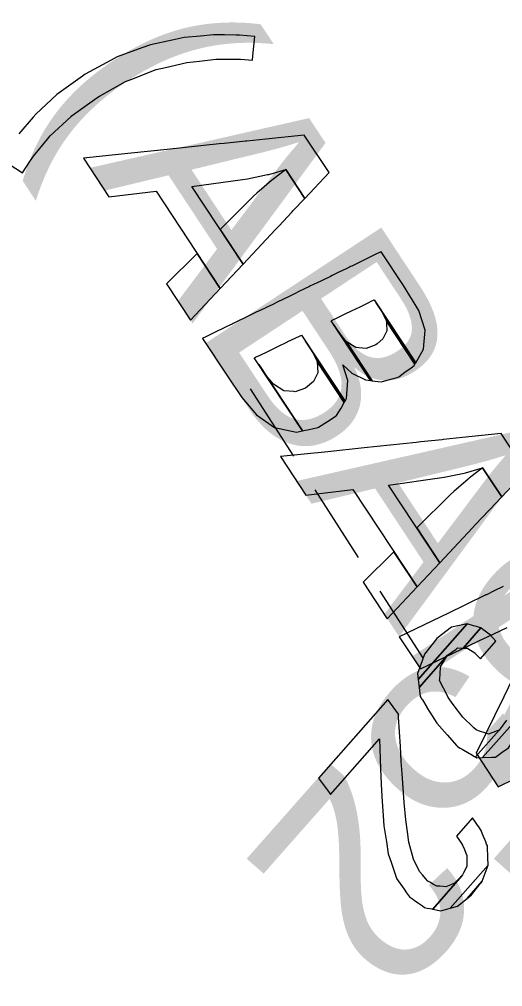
# Model space of a CAD drawing. Extents: x 3962991 to 3983549, y 181631 to 204078.
# Drawn here: x 3974688.8 to 3974785.3, y 193910.4 to 194103.7 of the extents above; entities that cross this region are included whole.
import ezdxf

# ---------------------------------------------------------------- set-up
doc = ezdxf.new("R2010")
doc.units = 0
for name, color, linetype in [('V-ANNO-MASK', 7, 'Continuous'), ('V-ANNO-MASK2', 7, 'Continuous'), ('V-RIVR-IDEN', 7, 'Continuous'), ('V-RIVR-RANG-IDEN', 7, 'Continuous'), ('V-WETL-SWMP', 7, 'Continuous')]:
    doc.layers.add(name, color=color, linetype=linetype)

msp = doc.modelspace()

# ---------------------------------------------------------------- linework, layer by layer
at = {"layer": 'V-ANNO-MASK'}
for points in [[(3974685.26, 194075.75), (3974689.47, 194073), (3974690.95, 194075.28), (3974691.66, 194076.36), (3974694.48, 194079.74), (3974695.02, 194080.37), (3974699.17, 194084.29), (3974699.2, 194084.32), (3974704.28, 194088.01), (3974704.83, 194088.33), (3974704.83, 194088.33), (3974710, 194091.24), (3974711.28, 194091.73), (3974716.13, 194093.62), (3974718.04, 194094.06), (3974722.29, 194095.03), (3974724.81, 194095.32), (3974728.05, 194095.69), (3974730.82, 194095.71), (3974732.99, 194095.73), (3974735.39, 194095.51), (3974735.46, 194096.37), (3974735.81, 194100.23), (3974732.75, 194100.49), (3974732.1, 194100.5), (3974729.81, 194100.55), (3974727.61, 194100.58), (3974724.98, 194100.34), (3974721.71, 194100.02), (3974719.33, 194099.52), (3974715.05, 194098.6), (3974713.27, 194097.96), (3974708.36, 194096.16), (3974707.18, 194095.53), (3974701.95, 194092.7), (3974701.44, 194092.33), (3974696.33, 194088.67), (3974696.3, 194088.64), (3974692.16, 194084.71), (3974691.57, 194084.15), (3974688.75, 194080.77)], [(3974785.42, 193990.37), (3974783.64, 193989.51), (3974782.05, 193988.73), (3974781.93, 193988.68), (3974777.89, 193986.72), (3974777.59, 193986.57), (3974774.5, 193985.07), (3974764.67, 193980.3), (3974768.88, 193973.91), (3974778.74, 193978.63), (3974781.84, 193980.11), (3974782.15, 193980.25), (3974782.15, 193980.26), (3974786.2, 193982.19)]]:
    msp.add_lwpolyline(points, dxfattribs=at)
for points in [[(3974711.13, 194076.92), (3974701.66, 194075.93), (3974706.73, 194068.24), (3974716.13, 194069.33), (3974728.94, 194049.89), (3974733.48, 194054.73), (3974723.25, 194070.26), (3974733.4, 194071.69), (3974734.36, 194071.82), (3974738.37, 194072.64), (3974738.64, 194072.69), (3974742.03, 194073.67), (3974745.83, 194067.91), (3974750.65, 194073.06), (3974745.71, 194080.55), (3974738.03, 194079.75), (3974734.25, 194079.35), (3974733.97, 194079.32), (3974729.72, 194078.87), (3974728.73, 194078.77), (3974718.36, 194077.68)], [(3974735.6, 194068.35), (3974728.9, 194061.68), (3974733.48, 194054.73), (3974739.99, 194061.68), (3974740.61, 194062.34), (3974743.28, 194065.19), (3974743.45, 194065.38), (3974745.83, 194067.91), (3974742.03, 194073.67), (3974739.35, 194071.61), (3974739.15, 194071.45), (3974736.27, 194068.94)], [(3974724.33, 194056.89), (3974718.2, 194050.84), (3974723, 194043.54), (3974728.94, 194049.89)], [(3974725.45, 194039.96), (3974725.39, 194039.92), (3974730.36, 194032.37), (3974733.23, 194028.15), (3974736.16, 194024.63), (3974739.78, 194022.12), (3974744.18, 194021.2), (3974745.34, 194021.45), (3974735.74, 194036.03), (3974735.75, 194036.03), (3974735.99, 194036.15), (3974736.92, 194036.6), (3974738.41, 194037.33), (3974738.56, 194037.4), (3974738.55, 194037.4), (3974740.45, 194038.32), (3974742.36, 194039.24), (3974742.42, 194039.28), (3974743.86, 194039.97), (3974744.87, 194040.47), (3974745.15, 194040.6), (3974745.16, 194040.6), (3974753.86, 194027.4), (3974754.16, 194027.89), (3974754.42, 194031.55), (3974753.43, 194034.68), (3974755.22, 194032.98), (3974757.92, 194031.63), (3974758.94, 194031.51), (3974751.07, 194043.46), (3974751.08, 194043.47), (3974751.3, 194043.57), (3974752.14, 194043.98), (3974752.57, 194044.19), (3974753.63, 194044.71), (3974755.39, 194045.56), (3974755.71, 194045.71), (3974755.71, 194045.72), (3974757.1, 194046.39), (3974758.49, 194047.06), (3974759.19, 194047.4), (3974759.41, 194047.5), (3974759.65, 194047.63), (3974759.66, 194047.63), (3974767.95, 194035.04), (3974769.51, 194037.75), (3974769.81, 194041.59), (3974768.55, 194045.47), (3974765.53, 194050.47), (3974761.08, 194057.23), (3974760.87, 194057.13), (3974759.88, 194056.66), (3974757.74, 194055.62), (3974755.21, 194054.39), (3974755.2, 194054.38), (3974754.95, 194054.26), (3974754.73, 194054.16), (3974754.04, 194053.82), (3974752.64, 194053.15), (3974751.26, 194052.47), (3974750.93, 194052.32), (3974749.18, 194051.46), (3974748.12, 194050.95), (3974747.69, 194050.74), (3974746.85, 194050.33), (3974746.63, 194050.23), (3974746.62, 194050.22), (3974745.9, 194049.87), (3974744.52, 194049.21), (3974744.01, 194048.96), (3974743.21, 194048.57), (3974741.19, 194047.59), (3974740.71, 194047.36), (3974740.7, 194047.35), (3974740.42, 194047.22), (3974739.41, 194046.73), (3974737.98, 194046.03), (3974737.91, 194046), (3974736, 194045.07), (3974734.1, 194044.15), (3974733.96, 194044.08), (3974732.47, 194043.36), (3974731.54, 194042.91), (3974731.3, 194042.79), (3974731.29, 194042.79), (3974730.28, 194042.3), (3974727.41, 194040.9), (3974725.92, 194040.18)], [(3974761.16, 194045.32), (3974762.13, 194043.37), (3974767.8, 194034.77), (3974767.95, 194035.03), (3974767.95, 194035.04), (3974760.04, 194047.06)], [(3974756.03, 194038.08), (3974754.16, 194039.23), (3974759.27, 194031.47), (3974760.48, 194031.32), (3974761.1, 194031.24), (3974762.28, 194031.58), (3974764.22, 194032.14), (3974764.58, 194032.24), (3974765.81, 194033.16), (3974767.05, 194034.08), (3974767.66, 194034.53), (3974767.8, 194034.77), (3974762.13, 194043.38), (3974762.15, 194042.9), (3974762.21, 194041.43), (3974761.42, 194039.82), (3974760.23, 194038.85), (3974759.96, 194038.62), (3974758.09, 194037.94), (3974756.62, 194038.05)], [(3974752.6, 194041.16), (3974751.55, 194042.73), (3974758.94, 194031.51), (3974758.96, 194031.5)], [(3974754.16, 194039.24), (3974752.6, 194041.16), (3974758.96, 194031.51), (3974759.27, 194031.47)], [(3974747.21, 194037.47), (3974748.28, 194035.3), (3974753.68, 194027.09), (3974753.85, 194027.39), (3974753.86, 194027.4), (3974745.97, 194039.37)], [(3974737.8, 194032.92), (3974736.62, 194034.69), (3974745.34, 194021.45), (3974745.36, 194021.45), (3974745.64, 194021.51), (3974746.7, 194021.75), (3974748.43, 194022.12), (3974748.56, 194022.21), (3974750.32, 194023.34), (3974752.08, 194024.47), (3974752.15, 194024.51), (3974753.05, 194026.02), (3974753.68, 194027.09), (3974748.27, 194035.3), (3974748.4, 194033.07), (3974747.59, 194031.43), (3974747.56, 194031.35), (3974745.94, 194029.99), (3974743.91, 194029.28), (3974743.7, 194029.3), (3974741.63, 194029.45), (3974739.55, 194030.76)], [(3974750.41, 194017.3), (3974740.95, 194016.31), (3974746.01, 194008.62), (3974755.41, 194009.71), (3974768.22, 193990.27), (3974772.76, 193995.11), (3974762.53, 194010.63), (3974772.68, 194012.07), (3974773.65, 194012.2), (3974777.65, 194013.01), (3974777.92, 194013.06), (3974781.31, 194014.05), (3974785.11, 194008.29), (3974789.93, 194013.43), (3974785, 194020.93), (3974777.31, 194020.12), (3974773.53, 194019.73), (3974773.25, 194019.69), (3974769, 194019.25), (3974768.01, 194019.15), (3974757.64, 194018.06)], [(3974774.88, 194008.73), (3974768.18, 194002.06), (3974772.76, 193995.11), (3974779.27, 194002.06), (3974779.89, 194002.72), (3974782.56, 194005.56), (3974782.74, 194005.76), (3974785.11, 194008.29), (3974781.31, 194014.05), (3974778.63, 194011.99), (3974778.43, 194011.83), (3974775.55, 194009.31)], [(3974763.61, 193997.26), (3974757.48, 193991.21), (3974762.28, 193983.92), (3974768.22, 193990.27)], [(3974785.52, 193968.34), (3974779.99, 193957.04), (3974784.39, 193950.36), (3974794.22, 193955.13), (3974790.23, 193961.18), (3974792.28, 193964.27), (3974792.45, 193964.61), (3974794.79, 193969.17), (3974794.85, 193969.3), (3974795.74, 193971.15), (3974796.73, 193973.2), (3974798.41, 193976.68), (3974798.68, 193977.24), (3974800.13, 193980.25), (3974795.41, 193987.42), (3974793.71, 193984.78), (3974793.42, 193984.24), (3974791.67, 193980.89), (3974790.66, 193978.85), (3974789.77, 193977.02), (3974789.7, 193976.89), (3974787.43, 193972.24), (3974787.26, 193971.9)]]:
    msp.add_lwpolyline(points, close=True, dxfattribs=at)
at = {"layer": 'V-ANNO-MASK2'}
for points in [[(3974685.26, 194075.75), (3974689.47, 194073), (3974690.95, 194075.28), (3974691.66, 194076.36), (3974694.48, 194079.74), (3974695.02, 194080.37), (3974699.17, 194084.29), (3974699.2, 194084.32), (3974704.28, 194088.01), (3974704.83, 194088.33), (3974704.83, 194088.33), (3974710, 194091.24), (3974711.28, 194091.73), (3974716.13, 194093.62), (3974718.04, 194094.06), (3974722.29, 194095.03), (3974724.81, 194095.32), (3974728.05, 194095.69), (3974730.82, 194095.71), (3974732.99, 194095.73), (3974735.39, 194095.51), (3974735.46, 194096.37), (3974735.81, 194100.23), (3974732.75, 194100.49), (3974732.1, 194100.5), (3974729.81, 194100.55), (3974727.61, 194100.58), (3974724.98, 194100.34), (3974721.71, 194100.02), (3974719.33, 194099.52), (3974715.05, 194098.6), (3974713.27, 194097.96), (3974708.36, 194096.16), (3974707.18, 194095.53), (3974701.95, 194092.7), (3974701.44, 194092.33), (3974696.33, 194088.67), (3974696.3, 194088.64), (3974692.16, 194084.71), (3974691.57, 194084.15), (3974688.75, 194080.77)], [(3974785.42, 193990.37), (3974783.64, 193989.51), (3974782.05, 193988.73), (3974781.93, 193988.68), (3974777.89, 193986.72), (3974777.59, 193986.57), (3974774.5, 193985.07), (3974764.67, 193980.3), (3974768.88, 193973.91), (3974778.74, 193978.63), (3974781.84, 193980.11), (3974782.15, 193980.25), (3974782.15, 193980.26), (3974786.2, 193982.19)], [(3974786.09, 193963.66), (3974784.59, 193961.68), (3974779.88, 193956.33), (3974780.17, 193956.15), (3974781.31, 193956.2), (3974788.9, 193964.81)]]:
    msp.add_lwpolyline(points, dxfattribs=at)
for points in [[(3974711.13, 194076.92), (3974701.66, 194075.93), (3974706.73, 194068.24), (3974716.13, 194069.33), (3974728.94, 194049.89), (3974733.48, 194054.73), (3974723.25, 194070.26), (3974733.4, 194071.69), (3974734.36, 194071.82), (3974738.37, 194072.64), (3974738.64, 194072.69), (3974742.03, 194073.67), (3974745.83, 194067.91), (3974750.65, 194073.06), (3974745.71, 194080.55), (3974738.03, 194079.75), (3974734.25, 194079.35), (3974733.97, 194079.32), (3974729.72, 194078.87), (3974728.73, 194078.77), (3974718.36, 194077.68)], [(3974735.6, 194068.35), (3974728.9, 194061.68), (3974733.48, 194054.73), (3974739.99, 194061.68), (3974740.61, 194062.34), (3974743.28, 194065.19), (3974743.45, 194065.38), (3974745.83, 194067.91), (3974742.03, 194073.67), (3974739.35, 194071.61), (3974739.15, 194071.45), (3974736.27, 194068.94)], [(3974724.33, 194056.89), (3974718.2, 194050.84), (3974723, 194043.54), (3974728.94, 194049.89)], [(3974725.45, 194039.96), (3974725.39, 194039.92), (3974730.36, 194032.37), (3974733.23, 194028.15), (3974736.16, 194024.63), (3974739.78, 194022.12), (3974744.18, 194021.2), (3974745.34, 194021.45), (3974735.74, 194036.03), (3974735.75, 194036.03), (3974735.99, 194036.15), (3974736.92, 194036.6), (3974738.41, 194037.33), (3974738.56, 194037.4), (3974738.55, 194037.4), (3974740.45, 194038.32), (3974742.36, 194039.24), (3974742.42, 194039.28), (3974743.86, 194039.97), (3974744.87, 194040.47), (3974745.15, 194040.6), (3974745.16, 194040.6), (3974753.86, 194027.4), (3974754.16, 194027.89), (3974754.42, 194031.55), (3974753.43, 194034.68), (3974755.22, 194032.98), (3974757.92, 194031.63), (3974758.94, 194031.51), (3974751.07, 194043.46), (3974751.08, 194043.47), (3974751.3, 194043.57), (3974752.14, 194043.98), (3974752.57, 194044.19), (3974753.63, 194044.71), (3974755.39, 194045.56), (3974755.71, 194045.71), (3974755.71, 194045.72), (3974757.1, 194046.39), (3974758.49, 194047.06), (3974759.19, 194047.4), (3974759.41, 194047.5), (3974759.65, 194047.63), (3974759.66, 194047.63), (3974767.95, 194035.04), (3974769.51, 194037.75), (3974769.81, 194041.59), (3974768.55, 194045.47), (3974765.53, 194050.47), (3974761.08, 194057.23), (3974760.87, 194057.13), (3974759.88, 194056.66), (3974757.74, 194055.62), (3974755.21, 194054.39), (3974755.2, 194054.38), (3974754.95, 194054.26), (3974754.73, 194054.16), (3974754.04, 194053.82), (3974752.64, 194053.15), (3974751.26, 194052.47), (3974750.93, 194052.32), (3974749.18, 194051.46), (3974748.12, 194050.95), (3974747.69, 194050.74), (3974746.85, 194050.33), (3974746.63, 194050.23), (3974746.62, 194050.22), (3974745.9, 194049.87), (3974744.52, 194049.21), (3974744.01, 194048.96), (3974743.21, 194048.57), (3974741.19, 194047.59), (3974740.71, 194047.36), (3974740.7, 194047.35), (3974740.42, 194047.22), (3974739.41, 194046.73), (3974737.98, 194046.03), (3974737.91, 194046), (3974736, 194045.07), (3974734.1, 194044.15), (3974733.96, 194044.08), (3974732.47, 194043.36), (3974731.54, 194042.91), (3974731.3, 194042.79), (3974731.29, 194042.79), (3974730.28, 194042.3), (3974727.41, 194040.9), (3974725.92, 194040.18)], [(3974761.16, 194045.32), (3974762.13, 194043.37), (3974767.8, 194034.77), (3974767.95, 194035.03), (3974767.95, 194035.04), (3974760.04, 194047.06)], [(3974756.03, 194038.08), (3974754.16, 194039.23), (3974759.27, 194031.47), (3974760.48, 194031.32), (3974761.1, 194031.24), (3974762.28, 194031.58), (3974764.22, 194032.14), (3974764.58, 194032.24), (3974765.81, 194033.16), (3974767.05, 194034.08), (3974767.66, 194034.53), (3974767.8, 194034.77), (3974762.13, 194043.38), (3974762.15, 194042.9), (3974762.21, 194041.43), (3974761.42, 194039.82), (3974760.23, 194038.85), (3974759.96, 194038.62), (3974758.09, 194037.94), (3974756.62, 194038.05)], [(3974752.6, 194041.16), (3974751.55, 194042.73), (3974758.94, 194031.51), (3974758.96, 194031.5)], [(3974754.16, 194039.24), (3974752.6, 194041.16), (3974758.96, 194031.51), (3974759.27, 194031.47)], [(3974747.21, 194037.47), (3974748.28, 194035.3), (3974753.68, 194027.09), (3974753.85, 194027.39), (3974753.86, 194027.4), (3974745.97, 194039.37)], [(3974737.8, 194032.92), (3974736.62, 194034.69), (3974745.34, 194021.45), (3974745.36, 194021.45), (3974745.64, 194021.51), (3974746.7, 194021.75), (3974748.43, 194022.12), (3974748.56, 194022.21), (3974750.32, 194023.34), (3974752.08, 194024.47), (3974752.15, 194024.51), (3974753.05, 194026.02), (3974753.68, 194027.09), (3974748.27, 194035.3), (3974748.4, 194033.07), (3974747.59, 194031.43), (3974747.56, 194031.35), (3974745.94, 194029.99), (3974743.91, 194029.28), (3974743.7, 194029.3), (3974741.63, 194029.45), (3974739.55, 194030.76)], [(3974750.41, 194017.3), (3974740.95, 194016.31), (3974746.01, 194008.62), (3974755.41, 194009.71), (3974768.22, 193990.27), (3974772.76, 193995.11), (3974762.53, 194010.63), (3974772.68, 194012.07), (3974773.65, 194012.2), (3974777.65, 194013.01), (3974777.92, 194013.06), (3974781.31, 194014.05), (3974785.11, 194008.29), (3974789.93, 194013.43), (3974785, 194020.93), (3974777.31, 194020.12), (3974773.53, 194019.73), (3974773.25, 194019.69), (3974769, 194019.25), (3974768.01, 194019.15), (3974757.64, 194018.06)], [(3974774.88, 194008.73), (3974768.18, 194002.06), (3974772.76, 193995.11), (3974779.27, 194002.06), (3974779.89, 194002.72), (3974782.56, 194005.56), (3974782.74, 194005.76), (3974785.11, 194008.29), (3974781.31, 194014.05), (3974778.63, 194011.99), (3974778.43, 194011.83), (3974775.55, 194009.31)], [(3974763.61, 193997.26), (3974757.48, 193991.21), (3974762.28, 193983.92), (3974768.22, 193990.27)], [(3974785.52, 193968.34), (3974779.99, 193957.04), (3974784.39, 193950.36), (3974794.22, 193955.13), (3974790.23, 193961.18), (3974792.28, 193964.27), (3974792.45, 193964.61), (3974794.79, 193969.17), (3974794.85, 193969.3), (3974795.74, 193971.15), (3974796.73, 193973.2), (3974798.41, 193976.68), (3974798.68, 193977.24), (3974800.13, 193980.25), (3974795.41, 193987.42), (3974793.71, 193984.78), (3974793.42, 193984.24), (3974791.67, 193980.89), (3974790.66, 193978.85), (3974789.77, 193977.02), (3974789.7, 193976.89), (3974787.43, 193972.24), (3974787.26, 193971.9)], [(3974773.13, 193980.71), (3974772.15, 193979.97), (3974769.7, 193976.82), (3974769.22, 193975.54), (3974768.28, 193973.01), (3974768.43, 193971.79), (3974778.24, 193982.92), (3974776.72, 193982.59), (3974775.12, 193982.23)], [(3974779.51, 193982.53), (3974778.24, 193982.92), (3974768.43, 193971.79), (3974768.62, 193970.18), (3974774.3, 193976.62), (3974776, 193977.85), (3974776.32, 193978.08), (3974777.3, 193978.07), (3974777.3, 193978.07), (3974777.42, 193978.07), (3974780.96, 193982.09), (3974780.87, 193982.11), (3974780.09, 193982.35), (3974780, 193982.38)], [(3974781.41, 193981.74), (3974780.96, 193982.08), (3974777.42, 193978.07), (3974778.16, 193978.06), (3974778.33, 193977.96), (3974779.72, 193977.11), (3974779.78, 193977.06), (3974780.89, 193975.94), (3974783.96, 193979.42), (3974782.91, 193980.61), (3974782.85, 193980.66), (3974781.56, 193981.63)], [(3974772.87, 193974.3), (3974774.3, 193976.62), (3974768.62, 193970.18), (3974768.69, 193969.56), (3974768.71, 193969.45), (3974768.82, 193968.45), (3974768.87, 193968.38), (3974769.18, 193967.87), (3974769.28, 193967.7), (3974770.16, 193966.27), (3974770.2, 193966.2), (3974771.22, 193964.54), (3974772.14, 193963.03), (3974774.22, 193960.7), (3974776.14, 193958.55), (3974776.27, 193958.4), (3974776.81, 193958.1), (3974777.24, 193957.85), (3974778.66, 193957.02), (3974778.96, 193956.85), (3974779.71, 193956.42), (3974779.71, 193956.42), (3974779.87, 193956.32), (3974784.6, 193961.68), (3974784.21, 193961.53), (3974782.5, 193960.86), (3974782.15, 193960.98), (3974780.51, 193961.55), (3974780, 193961.72), (3974779.57, 193962.14), (3974779.42, 193962.27), (3974777.35, 193964.24), (3974775.46, 193966.8), (3974774.43, 193968.17), (3974773.54, 193969.98), (3974773.5, 193970.05), (3974772.73, 193971.61), (3974772.75, 193971.92), (3974772.8, 193972.83), (3974772.81, 193972.97), (3974772.87, 193974.17)], [(3974764.5, 193964.89), (3974762.36, 193967.78), (3974748.52, 193952.08), (3974750.67, 193949.19), (3974750.93, 193948.84), (3974760.71, 193959.93), (3974760.93, 193953.91), (3974761.06, 193950.88), (3974761.17, 193948.4), (3974761.46, 193944.54), (3974761.6, 193942.58), (3974762.09, 193939.35), (3974762.45, 193936.96), (3974763.02, 193935.27), (3974764.11, 193932.07), (3974764.12, 193932.03), (3974765.63, 193929.88), (3974766.12, 193929.19), (3974766.7, 193928.36), (3974767.28, 193927.96), (3974767.64, 193927.7), (3974768.32, 193927.23), (3974768.89, 193926.83), (3974769.28, 193926.55), (3974769.72, 193926.23), (3974770.26, 193926.13), (3974770.76, 193926.04), (3974771.16, 193925.96), (3974771.27, 193925.93), (3974771.34, 193925.92), (3974777.18, 193932.54), (3974776.62, 193932), (3974775.71, 193931.13), (3974774.95, 193930.79), (3974773.98, 193930.36), (3974773.41, 193930.41), (3974772.74, 193930.47), (3974772.14, 193930.52), (3974771.53, 193930.86), (3974770.8, 193931.27), (3974770.4, 193931.49), (3974769.93, 193932.02), (3974769.28, 193932.77), (3974768.73, 193933.4), (3974767.51, 193935.88), (3974767.49, 193935.91), (3974766.59, 193939.32), (3974766.31, 193941.33), (3974765.96, 193943.74), (3974765.67, 193947.19), (3974765.5, 193949.13), (3974765.23, 193953.01), (3974765.06, 193955.42), (3974764.89, 193958.4), (3974764.54, 193964.28)], [(3974788.83, 193962.72), (3974788.9, 193964.81), (3974781.31, 193956.2), (3974783.15, 193956.28), (3974783.86, 193956.3), (3974785.23, 193957.26), (3974786.5, 193958.15), (3974786.5, 193958.16), (3974788.2, 193960.64), (3974788.48, 193961.54)], [(3974779.88, 193943.3), (3974779.31, 193944.14), (3974776.08, 193940.48), (3974776.66, 193939.65), (3974777.07, 193939.05), (3974777.32, 193938.68), (3974777.66, 193937.83), (3974777.95, 193937.1), (3974778.14, 193936.6), (3974778.14, 193935.78), (3974778.15, 193935.09), (3974778.15, 193934.42), (3974777.49, 193933.14), (3974777.3, 193932.77), (3974777.18, 193932.54), (3974771.34, 193925.92), (3974772.97, 193925.6), (3974774.86, 193926.12), (3974782.42, 193934.7), (3974782.36, 193936.25), (3974782.29, 193938.34), (3974782.29, 193938.43), (3974782.25, 193938.54), (3974782.1, 193938.9), (3974781.92, 193939.36), (3974781.72, 193939.85), (3974781.5, 193940.41), (3974781.31, 193940.91), (3974781.02, 193941.63), (3974780.54, 193942.33), (3974780.29, 193942.7)], [(3974781.63, 193932.57), (3974782.41, 193934.69), (3974774.86, 193926.12), (3974776.3, 193926.52), (3974778.2, 193928.05), (3974781.23, 193931.49)], [(3974779.07, 193928.75), (3974781.23, 193931.48), (3974778.2, 193928.05), (3974779.06, 193928.75)]]:
    msp.add_lwpolyline(points, close=True, dxfattribs=at)
at = {"layer": 'V-WETL-SWMP'}
for p, q in [((3974734.9, 194029.86), (3974743.53, 194016.39)), ((3974747.85, 194009.65), (3974756.49, 193996.18)), ((3974760.8, 193989.45), (3974769.44, 193975.98))]:
    msp.add_line(p, q, dxfattribs=at)

# ---------------------------------------------------------------- texts
at = {"layer": 'V-ANNO-MASK'}
msp.add_text('R-552  ', height=41.5, rotation=228.5985, dxfattribs=at).set_placement((3974832.33, 194047.26))
at = {"layer": 'V-RIVR-IDEN'}
msp.add_text('(ABANDONED)', height=41.9999, rotation=303.3781, dxfattribs=at).set_placement((3974692.58, 194089.71))
at = {"layer": 'V-RIVR-RANG-IDEN'}
msp.add_text('R-552  ', height=41.5, rotation=228.5985, dxfattribs=at).set_placement((3974832.33, 194047.26))

doc.saveas('drawing.dxf')
